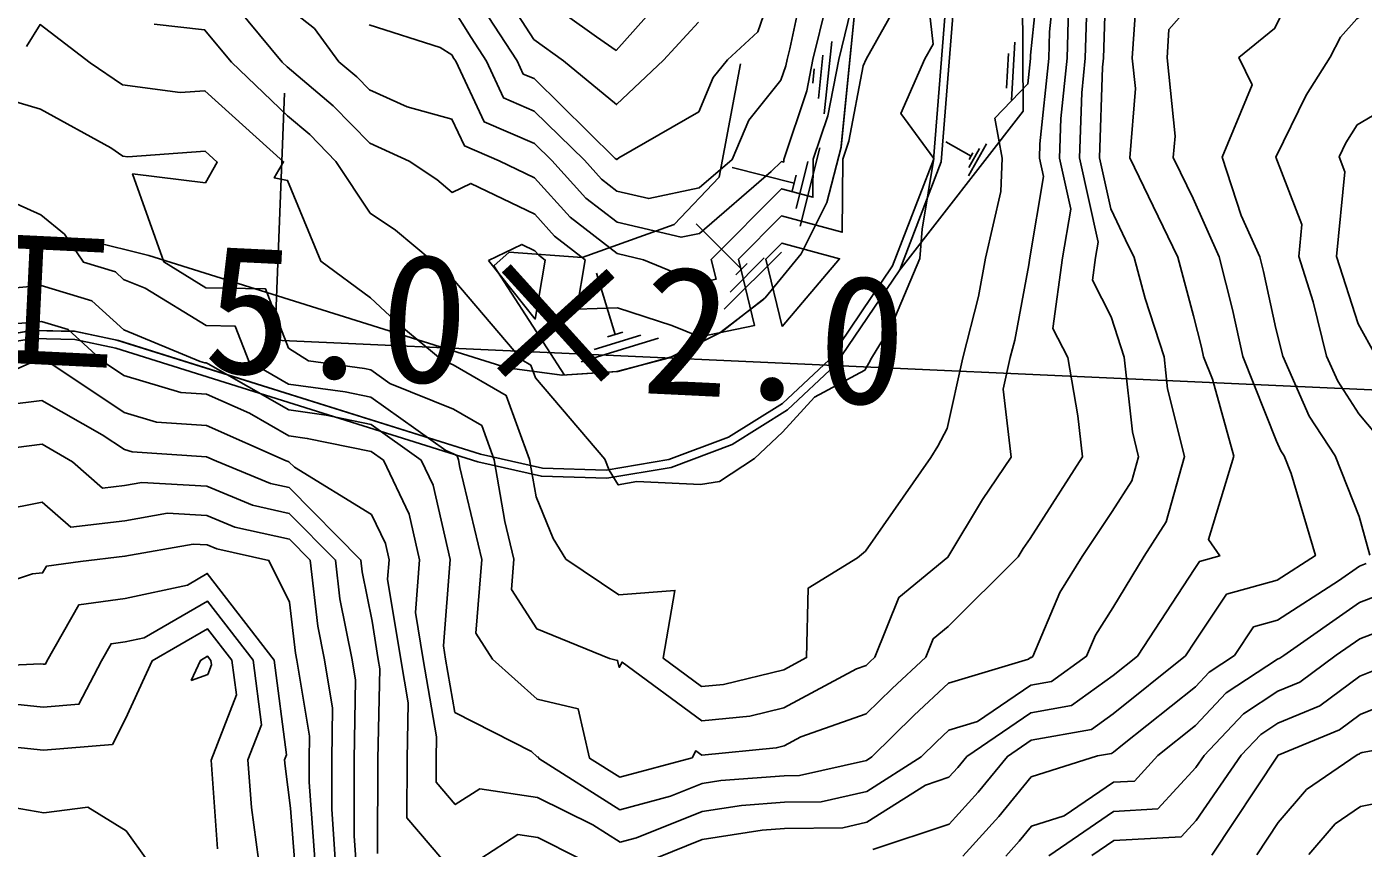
# Model space of a CAD drawing. Extents: x 42655 to 43811, y -141820 to -141156.
# Drawn here: x 43535 to 43617.7, y -141497.1 to -141446.3 of the extents above; entities that cross this region are included whole.
import ezdxf

# ---------------------------------------------------------------- set-up
doc = ezdxf.new("R2010")
doc.units = 0
for name, color, linetype in [('D-STR-HTXT', 7, 'Continuous'), ('ZE_HICN', 7, 'Continuous'), ('ZE_LWCN', 7, 'Continuous'), ('地形', 7, 'Continuous'), ('現況道路ﾊｯﾁ', 7, 'Continuous'), ('追加____', 7, 'Continuous')]:
    doc.layers.add(name, color=color, linetype=linetype)

msp = doc.modelspace()

# ---------------------------------------------------------------- linework, layer by layer
at = {"layer": 'D-STR-HTXT'}
msp.add_line((43659.644, -141470.618), (43550.372, -141465.658), dxfattribs=at)
at = {"layer": 'ZE_HICN'}
for points in [[(43588.904, -141444.757), (43586.925, -141448.291), (43586.745, -141448.698), (43585.853, -141453.351), (43585.478, -141454.461), (43585.445, -141458.99), (43581.701, -141457.972), (43579.035, -141460.654), (43580.029, -141464.748), (43576.648, -141465.455), (43574.921, -141464.748), (43571.551, -141463.66), (43569.039, -141463.745), (43569.561, -141460.699), (43567.663, -141459.229), (43566.436, -141457.87), (43562.494, -141455.969), (43561.341, -141456.524), (43560.387, -141455.732), (43558.68, -141454.588), (43556.239, -141453.479), (43553.984, -141451.165), (43551.128, -141448.763), (43550.814, -141448.463), (43546.011, -141442.665)], [(43622.078, -141442.27), (43617.26, -141445.782), (43616.248, -141446.92), (43615.619, -141448.155), (43614.127, -141450.503), (43612.252, -141454.334), (43613.866, -141458.51), (43613.666, -141460.49), (43614.572, -141463.291), (43615.384, -141466.644), (43616.077, -141468.203), (43617.376, -141470.205), (43618.448, -141471.501)], [(43600.617, -141443.722), (43600.473, -141448.227), (43600.252, -141450.366), (43600.11, -141454.391), (43601.272, -141459.593), (43601.109, -141460.549), (43600.917, -141461.95), (43602.083, -141464.211), (43602.882, -141466.704), (43603.384, -141471.33), (43603.773, -141472.862), (43603.356, -141474.347), (43602.14, -141476.242), (43600.289, -141479.041), (43598.896, -141481.253), (43597.228, -141485.219), (43597.144, -141485.278), (43597.095, -141485.287), (43596.968, -141485.374), (43592.014, -141486.871), (43589.896, -141488.839), (43587.283, -141491.428), (43586.949, -141491.641), (43582.8, -141492.582), (43581.865, -141492.595), (43577.949, -141492.89), (43576.779, -141493.071), (43574.832, -141493.85), (43571.699, -141494.694), (43566.69, -141491.526), (43566.669, -141491.437), (43566.595, -141491.42), (43566.238, -141491.098), (43561.494, -141488.675), (43560.923, -141485.391), (43560.789, -141484.561), (43561.204, -141479.227), (43560.151, -141474.614), (43559.412, -141473.073), (43556.321, -141470.865), (43553.549, -141470.291), (43551.229, -141469.974), (43546.253, -141467.126), (43546.127, -141467.069), (43546.051, -141467.065), (43545.752, -141466.975), (43541.029, -141465.026), (43539.055, -141463.224), (43535.927, -141462.282), (43532.268, -141462.604)], [(43576.556, -141445.995), (43574.407, -141448.351), (43571.492, -141451.088), (43568.223, -141448.38), (43566.385, -141447.062), (43564.622, -141444.353)], [(43554.107, -141497.748), (43553.883, -141494.66), (43553.889, -141491.587), (43553.938, -141488.41), (43553.436, -141485.426), (43553.02, -141483.335), (43552.556, -141479.268), (43551.266, -141477.965), (43547.886, -141477.218), (43546.171, -141476.507), (43543.737, -141476.362), (43541.085, -141476.831), (43537.747, -141477.22), (43535.991, -141475.682), (43533.375, -141476.187)], [(43619.266, -141481.177), (43617.432, -141481.873), (43612.748, -141485.145), (43612.507, -141485.324), (43612.36, -141485.384), (43609.19, -141487.473), (43607.292, -141489.487), (43604.954, -141491.345), (43603.51, -141492.914), (43602.22, -141492.984), (43599.177, -141495.07), (43597.145, -141495.714), (43596.393, -141496.633), (43595.563, -141497.552)], [(43545.202, -141486.698), (43545.767, -141485.463), (43546.213, -141485.204), (43546.409, -141485.46), (43546.446, -141485.739), (43546.218, -141486.324), (43545.202, -141486.698)], [(43620.392, -141493.918), (43617.492, -141494.483), (43615.93, -141495.557), (43614.294, -141497.463)], [(43542.482, -141497.804), (43541.175, -141495.997), (43538.802, -141494.525), (43536.082, -141494.881), (43533.225, -141494.39)]]:
    msp.add_lwpolyline(points, dxfattribs=at)
at = {"layer": 'ZE_LWCN'}
for points in [[(43619.634, -141438.726), (43617.233, -141440.092), (43615.062, -141441.995), (43613.555, -141443.689), (43612.175, -141446.399), (43609.958, -141448.182), (43610.786, -141449.881), (43608.942, -141454.35), (43610.119, -141457.95), (43611.265, -141460.501), (43611.495, -141461.41), (43612.263, -141464.947), (43612.677, -141466.657), (43614.321, -141470.351), (43615.913, -141472.804), (43617.407, -141476.559), (43618.068, -141478.957)], [(43601.79, -141442.287), (43601.601, -141448.222), (43601.543, -141448.788), (43601.345, -141454.386), (43602.052, -141457.548), (43602.966, -141459.445), (43603.493, -141460.538), (43604.185, -141463.087), (43605.34, -141466.692), (43605.555, -141468.675), (43606.616, -141472.849), (43605.479, -141476.894), (43604.114, -141479.023), (43602.169, -141482.205), (43601.102, -141483.899), (43600.553, -141485.203), (43598.38, -141486.761), (43597.103, -141486.99), (43593.807, -141489.241), (43592.028, -141489.778), (43591.268, -141490.484), (43590.33, -141491.414), (43586.958, -141493.554), (43584.143, -141494.193), (43581.873, -141494.226), (43579.228, -141494.425), (43576.787, -141494.802), (43572.725, -141496.428), (43571.708, -141496.701), (43570.019, -141495.633), (43566.607, -141493.927), (43563.04, -141493.389), (43561.521, -141494.372), (43560.333, -141492.987), (43560.339, -141491.556), (43560.368, -141490.184), (43559.537, -141485.397), (43559.066, -141482.495), (43559.319, -141479.236), (43558.676, -141476.418), (43557.078, -141473.084), (43556.329, -141472.548), (43552.373, -141471.73), (43551.236, -141471.575), (43548.799, -141470.18), (43546.136, -141469.001), (43544.55, -141468.9), (43541.042, -141467.845), (43539.783, -141467.003), (43537.597, -141465.006), (43535.938, -141464.507), (43533.996, -141464.678)], [(43598.73, -141442.073), (43598.269, -141446.593), (43598.217, -141448.238), (43597.671, -141453.523), (43597.64, -141454.403), (43597.894, -141455.541), (43597.039, -141460.569), (43596.98, -141460.999), (43596.109, -141465.655), (43595.837, -141466.737), (43595.401, -141468.696), (43595.89, -141472.9), (43594.116, -141475.519), (43591.977, -141479.081), (43588.936, -141481.56), (43587.456, -141485.265), (43587.152, -141485.547), (43586.921, -141485.776), (43586.334, -141485.983), (43581.845, -141488.396), (43579.734, -141488.905), (43576.761, -141489.191), (43571.837, -141485.559), (43571.657, -141485.888), (43571.557, -141485.459), (43571.056, -141485.343), (43566.557, -141483.515), (43564.997, -141481.084), (43565.151, -141479.208), (43564.59, -141476.866), (43563.92, -141473.051), (43563.157, -141470.939), (43561.405, -141469.927), (43557.478, -141468.335), (43556.305, -141467.497), (43555.902, -141467.414), (43552.458, -141466.943), (43551.21, -141466.151), (43549.793, -141462.488), (43546.105, -141462.421), (43543.496, -141460.823), (43541.57, -141455.38), (43546.074, -141455.923), (43546.806, -141454.644), (43546.064, -141453.976), (43541.271, -141454.315), (43540.978, -141454.276), (43540.225, -141453.766), (43535.876, -141451.369), (43533.997, -141450.815)], [(43597.702, -141442.077), (43597.095, -141448.029), (43597.089, -141448.243), (43596.927, -141449.811), (43594.883, -141451.929), (43595.338, -141454.414), (43595.262, -141456.469), (43594.31, -141460.582), (43593.865, -141462.962), (43592.913, -141466.751), (43591.94, -141471.121), (43591.351, -141472.202), (43590.931, -141472.923), (43586.887, -141478.694), (43586.381, -141479.107), (43583.349, -141480.986), (43583.246, -141485.285), (43581.834, -141486.044), (43578.099, -141486.943), (43576.751, -141487.073), (43574.383, -141485.327), (43575.099, -141481.128), (43571.636, -141481.396), (43568.354, -141479.193), (43567.576, -141477.93), (43566.519, -141475.35), (43566.113, -141473.041), (43564.68, -141469.075), (43561.392, -141467.176), (43560.721, -141466.904), (43558.097, -141464.729), (43556.284, -141463.051), (43553.22, -141460.777), (43551.161, -141455.779), (43550.335, -141455.627), (43550.91, -141454.625), (43546.047, -141450.241), (43544.514, -141450.349), (43540.957, -141449.874), (43538.954, -141448.519), (43535.851, -141446.148), (43535.006, -141447.507)], [(43590.474, -141442.112), (43591.072, -141447.358), (43590.559, -141448.274), (43589.065, -141451.651), (43591.112, -141454.434), (43590.392, -141458.797), (43590.24, -141460.601), (43588.517, -141464.718), (43587.255, -141466.778), (43587.087, -141467.087), (43586.834, -141467.519), (43583.733, -141469.191), (43581.764, -141471.345), (43580.017, -141472.975), (43577.855, -141474.396), (43576.691, -141474.573), (43572.749, -141474.398), (43571.603, -141474.605), (43571.041, -141473.693), (43570.765, -141473.019), (43566.484, -141467.986), (43566.204, -141467.212), (43565.63, -141466.88), (43561.366, -141461.858), (43560.817, -141461.403), (43560.105, -141460.744), (43557.832, -141458.856), (43556.259, -141457.802), (43554.145, -141454.609), (43552.526, -141452.948), (43551.142, -141451.784), (43547.693, -141448.477), (43546.029, -141446.469), (43542.911, -141446.111)], [(43586.714, -141442.194), (43585.228, -141448.299), (43584.557, -141451.797), (43583.654, -141454.47), (43583.637, -141456.821), (43581.693, -141456.292), (43577.35, -141460.662), (43577.649, -141461.893), (43576.632, -141462.106), (43573.153, -141460.682), (43571.536, -141460.303), (43568.627, -141458.051), (43566.425, -141455.612), (43564.246, -141454.562), (43562.094, -141453.643), (43561.32, -141451.987), (43558.553, -141451.242), (43556.223, -141450.184), (43555.442, -141449.382), (43554.329, -141448.446), (43552.813, -141446.399), (43551.11, -141445.058)], [(43583.383, -141442.145), (43582.2, -141447.65), (43582.038, -141448.315), (43581.966, -141448.689), (43581.661, -141449.591), (43579.664, -141452.055), (43578.645, -141454.493), (43576.604, -141456.248), (43573.487, -141456.901), (43571.517, -141456.44), (43570.554, -141455.694), (43569.509, -141454.537), (43566.406, -141451.49), (43564.515, -141450.683), (43563.448, -141448.403), (43562.501, -141446.947), (43561.287, -141444.999)], [(43581.628, -141442.534), (43580.225, -141446.601), (43578.35, -141448.332), (43577.467, -141449.421), (43576.582, -141451.539), (43571.629, -141454.38), (43571.508, -141454.493), (43571.417, -141454.418), (43566.396, -141449.489), (43565.725, -141449.203), (43565.347, -141448.394), (43563.562, -141445.65)], [(43576.425, -141442.178), (43571.476, -141447.739), (43570.26, -141446.903), (43566.371, -141444.113)], [(43603.651, -141444.064), (43603.381, -141448.213), (43603.574, -141450.099), (43603.221, -141454.377), (43604.663, -141457.368), (43606.185, -141460.525), (43607.171, -141464.158), (43607.662, -141466.097), (43607.789, -141466.68), (43608.346, -141468.078), (43609.663, -141472.834), (43608.085, -141477.977), (43608.786, -141479.001), (43607.527, -141479.35), (43607.245, -141479.773), (43603.7, -141485.188), (43602.189, -141486.399), (43599.616, -141488.244), (43597.111, -141488.692), (43593.144, -141491.401), (43592.593, -141492.074), (43592.042, -141492.685), (43590.6, -141493.162), (43586.967, -141495.468), (43585.486, -141495.804), (43581.881, -141495.856), (43580.507, -141495.959), (43576.796, -141496.533), (43573.994, -141497.654)], [(43599.443, -141445.158), (43599.345, -141448.232), (43598.962, -141451.944), (43598.875, -141454.397), (43599.583, -141457.567), (43599.074, -141460.559), (43598.473, -141464.938), (43599.392, -141466.72), (43600.017, -141470.342), (43600.298, -141472.879), (43597.06, -141477.918), (43596.637, -141478.543), (43596.326, -141479.06), (43591.998, -141483.36), (43591.069, -141484.118), (43590.616, -141485.25), (43588.524, -141487.193), (43586.935, -141488.768), (43582.892, -141490.192), (43581.856, -141490.748), (43581.369, -141490.866), (43576.771, -141491.309), (43576.406, -141491.04), (43576.164, -141491.481), (43571.689, -141492.687), (43569.83, -141491.511), (43569.113, -141488.448), (43566.578, -141487.858), (43563.826, -141485.377), (43562.798, -141483.774), (43563.171, -141479.217), (43561.809, -141473.53), (43561.727, -141473.062), (43561.633, -141472.802), (43561.418, -141472.678), (43560.936, -141472.482), (43556.313, -141469.181), (43554.726, -141468.853), (43551.221, -141468.373), (43548.753, -141466.96), (43547.913, -141464.788), (43546.116, -141464.755), (43542.358, -141462.452), (43541.014, -141461.898), (43540.513, -141461.441), (43538.537, -141460.846), (43537.355, -141459.105), (43535.907, -141457.901), (43532.001, -141456.157)], [(43584.468, -141444.876), (43583.633, -141448.307), (43583.262, -141450.243), (43581.83, -141454.478), (43581.829, -141454.652), (43581.685, -141454.613), (43581.062, -141455.24), (43576.618, -141459.062), (43575.486, -141459.299), (43571.526, -141458.371), (43569.591, -141456.872), (43567.49, -141454.546), (43566.415, -141453.491), (43563.305, -141452.163), (43561.55, -141448.412), (43561.441, -141448.244), (43561.301, -141448.02), (43560.587, -141447.555), (43556.204, -141446.156)], [(43607.079, -141444.813), (43605.642, -141446.452), (43605.528, -141448.203), (43606.023, -141453.036), (43605.913, -141454.364), (43606.361, -141455.292), (43607.137, -141456.902), (43608.758, -141460.513), (43609.579, -141463.754), (43610.212, -141466.669), (43612.296, -141471.897), (43612.564, -141472.499), (43612.772, -141472.819), (43613.204, -141473.905), (43614.699, -141478.973), (43612.337, -141480.494), (43609.205, -141481.363), (43607.267, -141484.271), (43606.676, -141485.174), (43602.2, -141488.76), (43600.852, -141489.727), (43597.119, -141490.394), (43595.663, -141491.389), (43593.86, -141493.594), (43592.056, -141495.592), (43587.336, -141497.153)], [(43619.622, -141450.966), (43617.292, -141452.346), (43616.587, -141453.454), (43616.166, -141454.315), (43616.529, -141455.254), (43616, -141460.479), (43617.35, -141464.654), (43618.441, -141466.63)], [(43563.573, -141460.727), (43565.633, -141459.735), (43566.446, -141460.127), (43566.7, -141460.407), (43567.091, -141460.711), (43566.467, -141464.355), (43563.573, -141460.727)], [(43581.733, -141464.821), (43585.287, -141460.624), (43581.709, -141459.651), (43580.719, -141460.646), (43581.733, -141464.821)], [(43560.688, -141497.717), (43558.526, -141495.196), (43558.541, -141491.565), (43558.616, -141488.082), (43558.151, -141485.404), (43557.343, -141480.428), (43557.435, -141479.245), (43557.201, -141478.222), (43556.347, -141476.44), (43551.579, -141473.514), (43551.244, -141473.175), (43551.199, -141473.165), (43551.071, -141473.112), (43546.145, -141470.933), (43543.049, -141470.736), (43541.053, -141470.136), (43536.391, -141467.019), (43536.139, -141466.789), (43535.949, -141466.732), (43535.725, -141466.752), (43535.365, -141467.024), (43530.871, -141468.989)], [(43556.719, -141497.406), (43556.743, -141491.573), (43556.863, -141485.98), (43556.764, -141485.41), (43556.379, -141483.035), (43555.77, -141479.973), (43555.688, -141479.253), (43551.251, -141474.772), (43550.095, -141474.516), (43546.759, -141473.133), (43546.154, -141472.865), (43541.548, -141472.572), (43541.064, -141472.426), (43539.691, -141471.509), (43535.961, -141469.383), (43533.792, -141469.66)], [(43555.373, -141497.742), (43555.27, -141496.323), (43555.279, -141491.58), (43555.355, -141486.677), (43555.144, -141485.418), (43554.395, -141481.654), (43554.122, -141479.26), (43551.259, -141476.368), (43548.99, -141475.867), (43546.163, -141474.694), (43542.148, -141474.456), (43541.074, -141474.646), (43539.723, -141474.803), (43537.864, -141473.175), (43535.974, -141472.098), (43531.313, -141472.692)], [(43552.841, -141497.754), (43552.496, -141492.996), (43552.499, -141491.593), (43552.521, -141490.143), (43551.729, -141485.434), (43551.646, -141485.016), (43551.285, -141481.854), (43550.001, -141479.28), (43546.781, -141478.569), (43546.18, -141478.319), (43545.326, -141478.269), (43541.095, -141479.016), (43538.357, -141479.335), (43536.248, -141479.634), (43536.012, -141480.05), (43535.382, -141480.112), (43530.931, -141481.565)], [(43617.844, -141479.472), (43617.421, -141479.632), (43616.132, -141480.533), (43612.349, -141482.969), (43610.883, -141483.376), (43609.694, -141485.159), (43608.124, -141486.194), (43607.28, -141487.089), (43602.774, -141490.67), (43602.211, -141491.121), (43602.089, -141491.209), (43601.234, -141491.362), (43597.13, -141492.663), (43595.127, -141495.113), (43592.913, -141497.564)], [(43551.575, -141497.76), (43551.345, -141494.587), (43550.998, -141492.006), (43550.968, -141491.601), (43551.084, -141491.302), (43550.323, -141485.441), (43546.188, -141480.083), (43544.96, -141480.796), (43541.107, -141481.626), (43538.247, -141482.032), (43536.273, -141485.508), (43536.183, -141485.683), (43536.038, -141485.695), (43535.898, -141485.68), (43530.951, -141485.887)], [(43549.349, -141497.771), (43548.916, -141494.552), (43548.696, -141491.611), (43549.538, -141489.448), (43549.019, -141485.447), (43546.196, -141481.79), (43542.297, -141484.052), (43541.12, -141484.306), (43540.246, -141484.43), (43539.643, -141485.492), (43538.254, -141488.168), (43536.051, -141488.351), (43533.898, -141488.125)], [(43620.687, -141482.882), (43617.442, -141484.114), (43615.989, -141485.129), (43613.737, -141486.799), (43612.37, -141487.359), (43610.256, -141488.752), (43607.825, -141491.331), (43607.304, -141492.087), (43604.951, -141494.643), (43602.228, -141494.791), (43598.219, -141497.539)], [(43546.834, -141497.098), (43546.425, -141491.622), (43547.992, -141487.593), (43547.714, -141485.453), (43546.204, -141483.497), (43542.792, -141485.477), (43541.143, -141489.079), (43540.326, -141490.653), (43536.064, -141491.007), (43531.898, -141490.571)], [(43620.74, -141485.107), (43617.453, -141486.431), (43614.967, -141488.275), (43612.379, -141489.334), (43611.322, -141490.03), (43610.107, -141491.32), (43607.319, -141495.365), (43606.393, -141496.372), (43602.237, -141496.598), (43600.883, -141497.527)], [(43620.5, -141487.587), (43617.465, -141488.811), (43616.197, -141489.75), (43612.388, -141491.309), (43608.303, -141497.491)], [(43622.56, -141490.259), (43617.593, -141491.143), (43617.476, -141491.19), (43617.427, -141491.226), (43617.281, -141491.286), (43614.159, -141493.433), (43612.408, -141495.473), (43611.083, -141497.478)], [(43569.169, -141497.677), (43566.619, -141496.402), (43565.398, -141496.218), (43563.097, -141497.706)]]:
    msp.add_lwpolyline(points, dxfattribs=at)
at = {"layer": '地形'}
msp.add_line((43550.968, -141450.38), (43550.372, -141465.658), dxfattribs=at)
at = {"layer": '現況道路ﾊｯﾁ'}
for p, q in [((43591.084, -141454.511), (43591.084, -141454.511)), ((43580.676, -141463.051), (43580.676, -141463.051)), ((43584.631, -141466.884), (43584.631, -141466.884))]:
    msp.add_line(p, q, dxfattribs=at)
for points in [[(43593.244, -141427.239), (43593.244, -141427.239), (43588.068, -141426.858), (43585.382, -141453.733), (43585.382, -141453.733)], [(43591.084, -141454.511), (43593.244, -141427.239)], [(43585.382, -141453.733), (43584.503, -141457.157), (43582.91, -141460.312), (43580.676, -141463.051)], [(43584.631, -141466.884), (43588.565, -141461.066), (43591.084, -141454.511)], [(43542.578, -141460.419), (43538.923, -141459.51), (43535.16, -141459.348), (43531.44, -141459.939), (43527.912, -141461.26), (43524.719, -141463.258), (43521.988, -141465.853)], [(43564.726, -141467.362), (43564.726, -141467.362), (43542.578, -141460.419), (43542.578, -141460.419)], [(43580.676, -141463.051), (43577.963, -141465.163), (43574.885, -141466.697), (43571.565, -141467.595), (43568.134, -141467.819), (43564.726, -141467.362)], [(43525.876, -141469.698), (43527.856, -141467.886), (43530.141, -141466.479), (43532.651, -141465.527), (43535.295, -141465.065), (43537.979, -141465.108), (43540.606, -141465.657)], [(43540.606, -141465.657), (43540.606, -141465.657), (43563.083, -141472.701), (43563.083, -141472.701)], [(43563.083, -141472.701), (43566.92, -141473.577), (43570.853, -141473.692), (43574.734, -141473.042), (43578.415, -141471.651), (43581.757, -141469.572), (43584.631, -141466.884)]]:
    msp.add_lwpolyline(points, dxfattribs=at)
at = {"layer": '追加____'}
for p, q in [((43585.369, -141453.841), (43588.068, -141426.858)), ((43596.508, -141428.903), (43596.628, -141451.495)), ((43584.799, -141447.187), (43584.328, -141451.663)), ((43596.117, -141447.228), (43595.92, -141450.823)), ((43577.846, -141455.587), (43579.148, -141448.58)), ((43584.257, -141448.035), (43583.975, -141450.72)), ((43595.718, -141447.927), (43595.6, -141450.084)), ((43583.715, -141448.883), (43583.621, -141449.778)), ((43596.628, -141451.495), (43588.956, -141461.398)), ((43593.409, -141454.282), (43591.844, -141453.396)), ((43594.362, -141453.518), (43593.245, -141455.492)), ((43584.057, -141453.764), (43582.838, -141458.613)), ((43593.941, -141453.801), (43593.271, -141454.985)), ((43593.521, -141454.084), (43593.297, -141454.479)), ((43582.478, -141455.945), (43578.633, -141454.978)), ((43583.328, -141454.612), (43582.597, -141457.522)), ((43575.057, -141458.508), (43577.846, -141455.587)), ((43582.599, -141455.46), (43582.356, -141456.43)), ((43569.363, -141460.55), (43575.057, -141458.508)), ((43579.216, -141461.273), (43576.413, -141458.469)), ((43542.578, -141460.419), (43564.726, -141467.362)), ((43563.914, -141461.055), (43564.849, -141460.225)), ((43564.849, -141460.225), (43569.363, -141460.55)), ((43581.691, -141460.213), (43578.155, -141463.748)), ((43580.63, -141460.566), (43578.509, -141462.687)), ((43579.57, -141460.92), (43578.862, -141461.626)), ((43563.914, -141461.055), (43568.269, -141467.822)), ((43571.409, -141465.315), (43570.245, -141461.525)), ((43540.696, -141465.685), (43563.083, -141472.701)), ((43574.092, -141465.537), (43569.312, -141467.005)), ((43572.989, -141465.353), (43570.121, -141466.233)), ((43571.887, -141465.168), (43570.931, -141465.462)), ((43540.541, -141466.16), (43562.92, -141473.174))]:
    msp.add_line(p, q, dxfattribs=at)
for points in [[(43591.084, -141454.511), (43593.244, -141427.239)], [(43591.568, -141454.636), (43593.74, -141427.299)], [(43580.676, -141463.051), (43582.91, -141460.312), (43584.503, -141457.157), (43585.382, -141453.733)], [(43584.631, -141466.884), (43588.565, -141461.066), (43591.084, -141454.511)], [(43585.006, -141467.214), (43589.007, -141461.301), (43591.568, -141454.636)], [(43542.578, -141460.419), (43538.923, -141459.51), (43535.16, -141459.348), (43531.44, -141459.939), (43527.912, -141461.26), (43524.719, -141463.258), (43521.988, -141465.853)], [(43564.726, -141467.362), (43568.112, -141467.818), (43571.522, -141467.601), (43574.823, -141466.721), (43577.889, -141465.212), (43580.599, -141463.131)], [(43540.696, -141465.685), (43538.056, -141465.117), (43535.357, -141465.06), (43532.696, -141465.514), (43530.169, -141466.465), (43527.868, -141467.876), (43525.876, -141469.698)], [(43540.544, -141466.161), (43537.998, -141465.614), (43535.394, -141465.558), (43532.827, -141465.997), (43530.389, -141466.914), (43528.169, -141468.276), (43526.247, -141470.033)], [(43562.92, -141473.174), (43566.852, -141474.073), (43570.884, -141474.191), (43574.862, -141473.525), (43578.635, -141472.1), (43582.06, -141469.969), (43585.006, -141467.214)], [(43563.083, -141472.701), (43566.92, -141473.577), (43570.853, -141473.692), (43574.734, -141473.042), (43578.415, -141471.651), (43581.757, -141469.572), (43584.631, -141466.884)]]:
    msp.add_lwpolyline(points, dxfattribs=at)

# ---------------------------------------------------------------- texts
at = {"layer": 'D-STR-HTXT'}
msp.add_text('付替水路工 5.0×2.0', height=7.96621, rotation=357.22432, dxfattribs=at).set_placement((43488.761, -141464.843))

doc.saveas('drawing.dxf')
